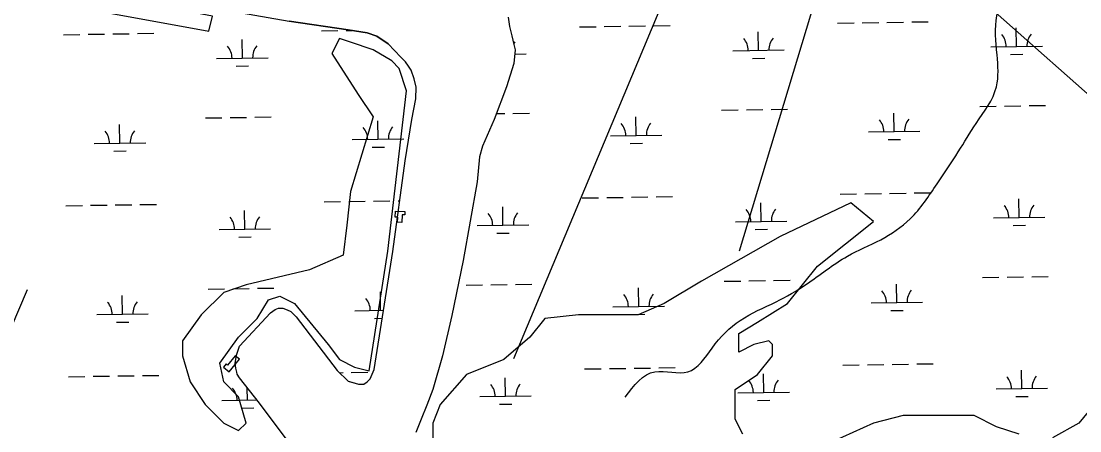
# Model space of a CAD drawing. Extents: x 3807117 to 3845308, y 337856 to 363736.
# Drawn here: x 3817285 to 3819343, y 357370 to 358167 of the extents above; entities that cross this region are included whole.
import ezdxf

# ---------------------------------------------------------------- set-up
doc = ezdxf.new("R2010")
doc.units = 0
for name, color, linetype in [('V-CHAN-DOCK', 7, 'Continuous'), ('V-SITE-VEGE', 7, 'Continuous'), ('V-TOPO-SHOR', 7, 'Continuous'), ('V-WETL-SWMP', 7, 'Continuous')]:
    doc.layers.add(name, color=color, linetype=linetype)

msp = doc.modelspace()

# ---------------------------------------------------------------- linework, layer by layer
at = {"layer": 'V-CHAN-DOCK'}
for points in [[(3818012.2, 357797.6), (3818030.8, 357796.7), (3818030.5, 357790.5), (3818025.5, 357790.8), (3818024.8, 357775.7), (3818016.4, 357776.1), (3818016.9, 357786), (3818011.7, 357786.2)], [(3817677.9, 357494.5), (3817689.2, 357485.3), (3817708.9, 357509.5), (3817700.5, 357516.3), (3817685.8, 357498.3), (3817682.9, 357500.6)]]:
    msp.add_lwpolyline(points, close=True, dxfattribs=at)
at = {"layer": 'V-SITE-VEGE'}
for points in [[(3815144.4, 357313), (3815224.2, 357407.4), (3815296.8, 357552.6), (3815340.4, 357661.5), (3815362.2, 357763.1), (3815391.2, 357864.8), (3815485.6, 358024.5), (3815500.1, 358140.7), (3815536.4, 358227.8), (3815536.4, 358249.6), (3815667.1, 358431.1), (3815725.2, 358482), (3815783.3, 358496.5), (3815855.9, 358474.7), (3817649.3, 358148), (3817656.6, 358177), (3815768.8, 358532.8), (3815667.1, 358518.3), (3815580, 358467.4), (3815521.9, 358402.1), (3815456.6, 358264.1), (3815020.9, 357378.3), (3814977.4, 357342)], [(3818687.6, 357363.8), (3818673.1, 357392.8), (3818673.1, 357450.9), (3818716.7, 357480), (3818745.7, 357516.3), (3818745.7, 357538.1), (3818738.4, 357545.3), (3818709.4, 357538.1), (3818680.3, 357523.5), (3818680.3, 357559.8), (3818716.7, 357581.6), (3818774.7, 357617.9), (3818832.8, 357690.5), (3818941.7, 357777.7), (3818898.2, 357814), (3818760.2, 357748.6), (3818607.7, 357661.5), (3818535.1, 357617.9), (3818484.3, 357596.1), (3818368.1, 357596.1), (3818302.8, 357588.9), (3818273.7, 357552.6), (3818222.9, 357509), (3818150.3, 357480), (3818099.5, 357421.9), (3818085, 357385.6), (3818085, 357371.1), (3818085, 357342)], [(3819377.4, 357429.2), (3819341.1, 357385.6), (3819290.2, 357356.5)], [(3819224.9, 357363.8), (3819181.3, 357378.3), (3819137.8, 357400.1), (3818999.8, 357400.1), (3818941.7, 357385.6), (3818861.9, 357349.3)]]:
    msp.add_lwpolyline(points, dxfattribs=at)
msp.add_lwpolyline([(3817845.4, 357683.3), (3817721.9, 357654.2), (3817678.4, 357639.7), (3817634.8, 357596.1), (3817598.5, 357545.3), (3817598.5, 357516.3), (3817613, 357465.5), (3817642.1, 357421.9), (3817678.4, 357385.6), (3817707.4, 357371.1), (3817721.9, 357385.6), (3817707.4, 357436.4), (3817678.4, 357465.5), (3817671.1, 357501.8), (3817707.4, 357552.6), (3817743.7, 357588.9), (3817765.5, 357625.2), (3817787.3, 357632.5), (3817816.3, 357617.9), (3817881.7, 357538.1), (3817903.4, 357509), (3817932.5, 357494.5), (3817961.5, 357487.2), (3817997.8, 357719.6), (3818034.1, 358031.8), (3818019.6, 358075.4), (3818005.1, 358089.9), (3818005.1, 358089.9), (3817968.8, 358111.7), (3817925.2, 358126.2), (3817903.4, 358133.4), (3817888.9, 358104.4), (3817939.8, 358024.5), (3817968.8, 357981), (3817947, 357908.4), (3817925.2, 357835.8), (3817918, 357770.4), (3817910.7, 357712.3)], close=True, dxfattribs=at)
at = {"layer": 'V-TOPO-SHOR'}
for points in [[(3818681.5, 357720.7), (3819089.3, 359070.1)], [(3818242.9, 357511.3), (3818610, 358390.1)], [(3818612.9, 358393.7), (3818866.7, 358360), (3819017.3, 358327.6), (3819178.6, 358184.6), (3819397.2, 357991.5), (3819538.5, 357874.5), (3819622.5, 357833.8), (3819678, 357772.1), (3819596.3, 357668.7), (3819667.4, 357589)], [(3817323.3, 358252), (3817805.5, 358167.2), (3817920.3, 358150.5), (3817957.1, 358144.4), (3817976, 358138.3), (3817998.5, 358123.2)], [(3818231.4, 358174.8), (3818234, 358156.7), (3818239, 358138.7), (3818242.4, 358121.6), (3818244.9, 358111.3), (3818242.3, 358084.7), (3818228.4, 358039.3), (3818204.2, 357976), (3818181.7, 357923.8), (3818175.6, 357903.2), (3818171.2, 357854.4), (3818144.1, 357701.9), (3818122.3, 357594.9), (3818104, 357516.1), (3818084.9, 357451), (3818073.7, 357420.2), (3818062.4, 357392.8), (3818052.1, 357367.1)], [(3817934.2, 357175.9), (3817748.2, 357424.2), (3817708.9, 357473.2), (3817704.7, 357480.9), (3817703.8, 357484.4), (3817702.1, 357492.1), (3817700.5, 357501.5), (3817703.1, 357517.8), (3817709.2, 357534.9), (3817769.4, 357599.9), (3817778.8, 357606.7), (3817784.8, 357609.2), (3817793.4, 357609.2), (3817802, 357605.7), (3817808.8, 357602.3), (3817819.1, 357592), (3817899.3, 357488), (3817920.6, 357467.3), (3817931.8, 357463.9), (3817940.3, 357461.3), (3817950.6, 357461.2), (3817957.5, 357465.5), (3817963.5, 357471.5), (3817971.3, 357489.4), (3818007.2, 357719), (3818031, 357895.5), (3818044.1, 357976), (3818052, 358016.3), (3818052.9, 358038.6), (3818048.7, 358054.9), (3818042.7, 358072), (3818037.6, 358079.8), (3818031.7, 358088.4), (3818023.1, 358097), (3817998.5, 358123.2)], [(3816628.2, 356076.1), (3817296.6, 357645.1)]]:
    msp.add_lwpolyline(points, dxfattribs=at)
msp.add_spline([(3818459.3, 357436.2), (3818517, 357485.3), (3818581.2, 357485), (3818628.2, 357531.4), (3818682.7, 357585.3), (3818752.5, 357621.4), (3818810.7, 357655.1), (3818891.3, 357710.2), (3818956, 357742.1), (3819013.5, 357782.9), (3819065.5, 357850.8), (3819106.8, 357913.2), (3819141.6, 357968.4), (3819181, 358039.7), (3819182.2, 358101.5), (3819181.7, 358177.7), (3819217.3, 358273.7), (3819231.7, 358350.7), (3819248.3, 358445.1), (3819264.7, 358526.5), (3819275.8, 358595.3), (3819258.7, 358672.1), (3819255.7, 358740.7), (3819275, 358799.2), (3819294.7, 358875), (3819277.7, 358964.2), (3819273.4, 359026.3)], degree=3, dxfattribs=at)
at = {"layer": 'V-WETL-SWMP'}
for p, q in [((3818231.4, 358174.8), (3818234, 358156.7)), ((3817920.3, 358150.5), (3817805.5, 358167.2)), ((3817957.1, 358144.4), (3817920.3, 358150.5)), ((3818234, 358156.7), (3818239, 358138.7)), ((3818370.4, 358156), (3818402.4, 358156.4)), ((3818418.4, 358156.7), (3818450.4, 358157.2)), ((3818466.4, 358157.4), (3818498.4, 358157.9)), ((3818514.4, 358158.1), (3818546.3, 358158.6)), ((3818872.2, 358163.5), (3818904.2, 358164)), ((3818920.2, 358164.2), (3818952.2, 358164.7)), ((3818968.2, 358164.9), (3819000.2, 358165.4)), ((3819016.2, 358165.6), (3819048.2, 358166.1)), ((3819220.3, 358117.9), (3819219.7, 358153.9)), ((3817366.7, 358140.9), (3817398.7, 358141.4)), ((3817414.7, 358141.6), (3817446.7, 358142.1)), ((3817462.7, 358142.4), (3817494.7, 358142.8)), ((3817510.6, 358143.1), (3817542.6, 358143.6)), ((3817714.7, 358095.4), (3817714.2, 358131.4)), ((3817868.5, 358148.4), (3817900.5, 358148.9)), ((3817916.5, 358149.2), (3817927.3, 358149.3)), ((3817976, 358138.3), (3817957.1, 358144.4)), ((3817998.5, 358123.2), (3817976, 358138.3)), ((3818239, 358138.7), (3818242.4, 358121.6)), ((3818718.4, 358110.4), (3818717.9, 358146.4)), ((3818023.1, 358097), (3817998.5, 358123.2)), ((3818244.9, 358111.3), (3818242.3, 358084.7)), ((3818242.4, 358121.6), (3818244.9, 358111.3)), ((3818668.4, 358109.7), (3818768.4, 358111.2)), ((3819170.3, 358117.2), (3819270.3, 358118.7)), ((3817664.7, 358094.6), (3817764.7, 358096.1)), ((3818031.7, 358088.4), (3818023.1, 358097)), ((3818244.1, 358103.3), (3818266.5, 358103.6)), ((3818706.6, 358094.8), (3818730.6, 358095.2)), ((3819208.5, 358102.3), (3819232.5, 358102.7)), ((3817702.9, 358079.8), (3817726.9, 358080.1)), ((3818037.6, 358079.8), (3818031.7, 358088.4)), ((3818042.7, 358072), (3818037.6, 358079.8)), ((3818048.7, 358054.9), (3818042.7, 358072)), ((3818242.3, 358084.7), (3818228.4, 358039.3)), ((3818052.9, 358038.6), (3818048.7, 358054.9)), ((3818052, 358016.3), (3818052.9, 358038.6)), ((3818228.4, 358039.3), (3818204.2, 357976)), ((3818044.1, 357976), (3818052, 358016.3)), ((3818208.5, 357987.3), (3818224.9, 357987.6)), ((3818240.9, 357987.8), (3818272.9, 357988.3)), ((3818646.7, 357993.9), (3818678.7, 357994.4)), ((3818694.7, 357994.6), (3818726.7, 357995.1)), ((3818742.7, 357995.3), (3818774.7, 357995.8)), ((3818982.2, 357952.5), (3818981.7, 357988.5)), ((3819148.6, 358001.4), (3819180.6, 358001.9)), ((3819196.6, 358002.1), (3819228.6, 358002.6)), ((3819244.6, 358002.9), (3819276.6, 358003.3)), ((3817476.7, 357929.9), (3817476.1, 357965.9)), ((3817643, 357978.9), (3817675, 357979.3)), ((3817691, 357979.6), (3817723, 357980.1)), ((3817739, 357980.3), (3817771, 357980.8)), ((3817978.5, 357937.5), (3817978, 357973.4)), ((3818031, 357895.5), (3818044.1, 357976)), ((3818204.2, 357976), (3818181.7, 357923.8)), ((3818480.4, 357945), (3818479.8, 357981)), ((3818430.4, 357944.2), (3818530.4, 357945.7)), ((3818932.2, 357951.7), (3819032.2, 357953.2)), ((3817426.7, 357929.2), (3817526.7, 357930.7)), ((3817928.5, 357936.7), (3818028.5, 357938.2)), ((3818468.6, 357929.4), (3818492.6, 357929.7)), ((3818970.5, 357936.9), (3818994.5, 357937.2)), ((3817464.9, 357914.3), (3817488.9, 357914.7)), ((3817966.8, 357921.8), (3817990.8, 357922.2)), ((3818181.7, 357923.8), (3818175.6, 357903.2)), ((3818007.2, 357719), (3818031, 357895.5)), ((3818175.6, 357903.2), (3818171.2, 357854.4)), ((3818171.2, 357854.4), (3818144.1, 357701.9)), ((3818375.4, 357823.3), (3818407.3, 357823.8)), ((3818423.3, 357824), (3818455.3, 357824.5)), ((3818471.3, 357824.8), (3818503.3, 357825.2)), ((3818519.3, 357825.5), (3818551.3, 357826)), ((3818877.2, 357830.8), (3818909.2, 357831.3)), ((3818925.2, 357831.6), (3818957.2, 357832)), ((3818973.2, 357832.3), (3819005.2, 357832.8)), ((3819021.2, 357833), (3819053.2, 357833.5)), ((3819225.2, 357785.3), (3819224.7, 357821.3)), ((3817371.6, 357808.3), (3817403.6, 357808.8)), ((3817419.6, 357809), (3817451.6, 357809.5)), ((3817467.6, 357809.7), (3817499.6, 357810.2)), ((3817515.6, 357810.4), (3817547.6, 357810.9)), ((3817873.5, 357815.8), (3817905.5, 357816.3)), ((3817921.5, 357816.5), (3817953.5, 357817)), ((3817969.5, 357817.2), (3818001.5, 357817.7)), ((3818017.5, 357818), (3818020.5, 357818)), ((3818221.5, 357770.3), (3818221, 357806.3)), ((3818723.4, 357777.8), (3818722.9, 357813.8)), ((3817719.7, 357762.7), (3817719.1, 357798.7)), ((3819175.2, 357784.6), (3819275.2, 357786)), ((3817669.7, 357762), (3817769.7, 357763.5)), ((3818171.5, 357769.5), (3818271.5, 357771)), ((3818673.4, 357777), (3818773.4, 357778.5)), ((3818711.6, 357762.2), (3818735.6, 357762.5)), ((3819213.5, 357769.7), (3819237.5, 357770.1)), ((3817707.9, 357747.1), (3817731.9, 357747.5)), ((3818209.8, 357754.7), (3818233.8, 357755)), ((3817971.3, 357489.4), (3818007.2, 357719)), ((3818144.1, 357701.9), (3818122.3, 357594.9)), ((3818651.7, 357661.3), (3818683.7, 357661.7)), ((3818699.7, 357662), (3818731.7, 357662.5)), ((3818747.7, 357662.7), (3818779.7, 357663.2)), ((3819153.6, 357668.8), (3819185.6, 357669.3)), ((3819201.6, 357669.5), (3819233.6, 357670)), ((3819249.6, 357670.2), (3819281.6, 357670.7)), ((3817648, 357646.2), (3817680, 357646.7)), ((3817696, 357646.9), (3817728, 357647.4)), ((3817744, 357647.7), (3817776, 357648.1)), ((3817983.5, 357604.8), (3817983, 357640.8)), ((3818149.9, 357653.7), (3818181.9, 357654.2)), ((3818197.9, 357654.5), (3818229.9, 357654.9)), ((3818245.9, 357655.2), (3818277.9, 357655.7)), ((3818485.4, 357612.3), (3818484.8, 357648.3)), ((3818987.2, 357619.9), (3818986.7, 357655.9)), ((3817481.7, 357597.3), (3817481.1, 357633.3)), ((3818937.2, 357619.1), (3819037.2, 357620.6)), ((3817431.7, 357596.5), (3817531.7, 357598)), ((3817709.2, 357534.9), (3817769.4, 357599.9)), ((3817769.4, 357599.9), (3817778.8, 357606.7)), ((3817778.8, 357606.7), (3817784.8, 357609.2)), ((3817784.8, 357609.2), (3817793.4, 357609.2)), ((3817793.4, 357609.2), (3817802, 357605.7)), ((3817802, 357605.7), (3817808.8, 357602.3)), ((3817808.8, 357602.3), (3817819.1, 357592)), ((3817933.5, 357604.1), (3817989.4, 357604.9)), ((3818122.3, 357594.9), (3818104, 357516.1)), ((3818435.4, 357611.6), (3818535.4, 357613.1)), ((3818473.6, 357596.7), (3818497.6, 357597.1)), ((3818975.5, 357604.2), (3818999.5, 357604.6)), ((3817469.9, 357581.7), (3817493.9, 357582)), ((3817819.1, 357592), (3817899.3, 357488)), ((3817971.8, 357589.2), (3817986.9, 357589.4)), ((3817703.1, 357517.8), (3817709.2, 357534.9)), ((3817700.5, 357501.5), (3817703.1, 357517.8)), ((3818104, 357516.1), (3818084.9, 357451)), ((3817702.1, 357492.1), (3817700.5, 357501.5)), ((3817703.8, 357484.4), (3817702.1, 357492.1)), ((3818428.3, 357491.4), (3818460.3, 357491.9)), ((3818476.3, 357492.1), (3818508.3, 357492.6)), ((3818524.3, 357492.8), (3818556.3, 357493.3)), ((3818882.2, 357498.2), (3818914.2, 357498.7)), ((3818930.2, 357498.9), (3818962.2, 357499.4)), ((3818978.2, 357499.6), (3819010.2, 357500.1)), ((3819026.2, 357500.4), (3819058.2, 357500.8)), ((3817376.6, 357475.6), (3817408.6, 357476.1)), ((3817424.6, 357476.4), (3817456.6, 357476.8)), ((3817472.6, 357477.1), (3817504.6, 357477.6)), ((3817520.6, 357477.8), (3817552.6, 357478.3)), ((3817704.7, 357480.9), (3817703.8, 357484.4)), ((3817708.9, 357473.2), (3817704.7, 357480.9)), ((3817748.2, 357424.2), (3817708.9, 357473.2)), ((3817899.3, 357488), (3817920.6, 357467.3)), ((3817903.9, 357483.5), (3817910.5, 357483.6)), ((3817926.5, 357483.9), (3817958.5, 357484.4)), ((3817957.5, 357465.5), (3817963.5, 357471.5)), ((3817963.5, 357471.5), (3817971.3, 357489.4)), ((3818226.5, 357437.6), (3818226, 357473.6)), ((3818380.3, 357490.7), (3818412.3, 357491.2)), ((3818728.4, 357445.1), (3818727.8, 357481.1)), ((3819230.2, 357452.7), (3819229.7, 357488.7)), ((3817724.7, 357430.1), (3817724.3, 357454)), ((3817920.6, 357467.3), (3817940.3, 357461.3)), ((3817940.3, 357461.3), (3817950.6, 357461.2)), ((3817950.6, 357461.2), (3817957.5, 357465.5)), ((3818084.9, 357451), (3818073.7, 357420.2)), ((3819180.2, 357451.9), (3819280.2, 357453.4)), ((3817674.7, 357429.4), (3817743.3, 357430.4)), ((3818176.5, 357436.9), (3818276.5, 357438.4)), ((3818678.4, 357444.4), (3818778.4, 357445.9)), ((3819218.5, 357437.1), (3819242.5, 357437.4)), ((3817712.9, 357414.5), (3817736.9, 357414.9)), ((3817934.2, 357175.9), (3817748.2, 357424.2)), ((3818073.7, 357420.2), (3818062.4, 357392.8)), ((3818214.8, 357422), (3818238.8, 357422.4)), ((3818716.6, 357429.5), (3818740.6, 357429.9)), ((3818062.4, 357392.8), (3818052.1, 357367.1))]:
    msp.add_line(p, q, dxfattribs=at)
for centre, start, end in [((3818663.2, 358110.1), 0.0865, 41.6302), ((3818773.6, 358111.7), 140.0865, 181.6302), ((3819165, 358117.6), 0.0865, 41.6302), ((3819275.5, 358119.2), 140.0865, 181.6302), ((3817659.5, 358095), 0.0865, 41.6302), ((3817769.9, 358096.7), 140.0865, 181.6302), ((3818271.8, 358104.2), 140.0865, 147.4147), ((3818425.1, 357944.6), 0.0865, 41.6302), ((3818535.6, 357946.3), 140.0865, 181.6302), ((3818927, 357952.1), 0.0865, 41.6302), ((3819037.5, 357953.8), 140.0865, 181.6302), ((3817421.4, 357929.6), 0.0865, 41.6302), ((3817531.9, 357931.2), 140.0865, 181.6302), ((3817923.3, 357937.1), 0.0865, 41.6302), ((3818033.8, 357938.8), 140.0865, 181.6302), ((3818668.1, 357777.4), 0.0865, 41.6302), ((3818778.6, 357779.1), 140.0865, 181.6302), ((3819170, 357784.9), 0.0865, 41.6302), ((3819280.5, 357786.6), 140.0865, 181.6302), ((3817664.4, 357762.4), 0.0865, 41.6302), ((3817774.9, 357764), 140.0865, 181.6302), ((3818166.3, 357769.9), 0.0865, 41.6302), ((3818276.8, 357771.6), 140.0865, 181.6302), ((3818540.6, 357613.6), 140.0865, 181.6302), ((3818932, 357619.5), 0.0865, 41.6302), ((3819042.5, 357621.2), 140.0865, 181.6302), ((3817426.4, 357596.9), 0.0865, 41.6302), ((3817536.9, 357598.6), 140.0865, 181.6302), ((3817928.3, 357604.5), 0.0865, 41.6302), ((3818430.1, 357612), 0.0865, 41.6302), ((3819175, 357452.3), 0.0865, 41.6302), ((3819285.5, 357454), 140.0865, 181.6302), ((3817669.4, 357429.8), 0.0865, 41.6302), ((3818171.3, 357437.3), 0.0865, 41.6302), ((3818281.8, 357438.9), 140.0865, 181.6302), ((3818673.1, 357444.8), 0.0865, 41.6302), ((3818783.6, 357446.4), 140.0865, 181.6302)]:
    msp.add_arc(centre, 35.2, start, end, dxfattribs=at)

doc.saveas('drawing.dxf')
